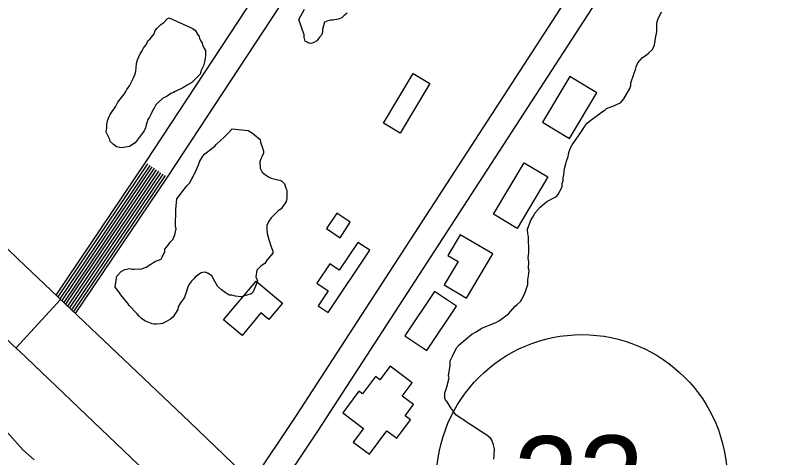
# Model space of a CAD drawing. Extents: x 3823584 to 3861785, y 301729 to 327625.
# Drawn here: x 3857389 to 3858261, y 312242 to 312744 of the extents above; entities that cross this region are included whole.
import ezdxf

# ---------------------------------------------------------------- set-up
doc = ezdxf.new("R2010")
doc.units = 0
for name, color, linetype in [('V-BLDG-OTLN', 7, 'Continuous'), ('V-ROAD-CNTR', 7, 'Continuous'), ('V-ROAD-IDEN', 7, 'Continuous'), ('V-SITE-VEGE', 7, 'Continuous'), ('V-TOPO-SHOR', 7, 'Continuous')]:
    doc.layers.add(name, color=color, linetype=linetype)

msp = doc.modelspace()

# ---------------------------------------------------------------- linework, layer by layer
at = {"layer": 'V-BLDG-OTLN'}
for points in [[(3857806.5, 312621.96), (3857840.35, 312678.37), (3857859.36, 312666.97), (3857825.51, 312610.55)], [(3857987.03, 312622.98), (3858017.8, 312604.52), (3858048.85, 312656.26), (3858023.05, 312671.74), (3858018.08, 312674.72)], [(3857931.64, 312518.36), (3857966.52, 312576.82), (3857993.41, 312560.78), (3857958.53, 312502.31)], [(3857741.88, 312501.94), (3857757.26, 312491.69), (3857768.94, 312509.2), (3857753.55, 312519.46)], [(3857900.87, 312422.96), (3857930.62, 312473.22), (3857893.69, 312495.08), (3857879.75, 312471.53), (3857891.27, 312464.71), (3857875.46, 312438)], [(3857743.93, 312406.55), (3857791.11, 312477.32), (3857777.62, 312486.32), (3857756.47, 312454.6), (3857745.58, 312461.86), (3857730.91, 312439.85), (3857743.93, 312431.17), (3857732.57, 312414.12)], [(3857624.94, 312398.34), (3857661.87, 312442.45), (3857691.98, 312417.24), (3857676.35, 312398.57), (3857667.33, 312406.12), (3857646.03, 312380.68)], [(3857855.74, 312363.47), (3857889.59, 312413.73), (3857864.58, 312430.57), (3857830.73, 312380.3)], [(3857778.8, 312317.31), (3857760.34, 312292.69), (3857783.97, 312274.96), (3857772.28, 312259.37), (3857790.66, 312245.59), (3857810.6, 312272.17), (3857821.76, 312263.8), (3857837.39, 312284.65), (3857831.16, 312289.32), (3857840.76, 312302.13), (3857827.96, 312311.73), (3857839.16, 312326.66), (3857814.05, 312345.49), (3857802.48, 312330.07), (3857797.55, 312333.76), (3857782.91, 312314.23)]]:
    msp.add_lwpolyline(points, close=True, dxfattribs=at)
at = {"layer": 'V-ROAD-CNTR'}
for points in [[(3858110.71, 313446.03), (3857861.46, 313072.74), (3857536.09, 312577.19), (3857434.65, 312426.51)], [(3858132.63, 313424.84), (3857886.47, 313056.18), (3857561.07, 312560.58), (3857456.7, 312405.55)], [(3857655.87, 312211.78), (3857707.67, 312289.48), (3858141.51, 312958.97), (3858317.5, 313245.15)], [(3857680.83, 312195.14), (3857732.74, 312273), (3858166.87, 312942.95), (3858339.51, 313223.67)], [(3857538.63, 312575.58), (3857436.86, 312424.42)], [(3857541.12, 312573.91), (3857439.06, 312422.32)], [(3857543.6, 312572.23), (3857441.27, 312420.23)], [(3857546.09, 312570.56), (3857443.47, 312418.13)], [(3857548.58, 312568.88), (3857445.68, 312416.03)], [(3857551.07, 312567.21), (3857447.88, 312413.94)], [(3857553.56, 312565.53), (3857450.09, 312411.84)], [(3857556.05, 312563.86), (3857452.29, 312409.75)], [(3857558.54, 312562.18), (3857454.5, 312407.65)], [(3859501.72, 310433.92), (3859427.48, 310508.16), (3858956.78, 310976.69), (3858166.07, 311724.75), (3857586.54, 312282.15), (3857391.71, 312467.33)], [(3857389.06, 312366.18), (3857439.85, 312421.57)], [(3857401.26, 312355.02), (3857401.26, 312355.02), (3857748.89, 312022.91), (3858378.18, 311423.27), (3858810.6, 311011.11), (3859403.57, 310449.02), (3859463.97, 310386.1)]]:
    msp.add_lwpolyline(points, dxfattribs=at)
for points in [[(3854116.13, 316942.4), (3854169.42, 316931.52), (3854298.84, 316901.82), (3854437.58, 316854.58), (3854560.47, 316798.18), (3854671.19, 316730.15), (3854747.11, 316675.95), (3854806.61, 316630.04), (3854875.81, 316567.34), (3854972.81, 316478.01), (3855148.5, 316306.83), (3855485, 315981.59), (3856075.1, 315410.1), (3856623.47, 314884.78), (3857154.48, 314370.37), (3857470.65, 314060.55), (3857747.38, 313795.59), (3858247.58, 313313.32), (3858629.53, 312940.33), (3859041.83, 312538.5), (3859429.79, 312165.72), (3859613.32, 311989.18)], [(3855887.81, 313468.6), (3856006.61, 313361.77), (3856071, 313305.55), (3856174.6, 313219.12), (3856283.6, 313139.73), (3856399.63, 313063.44), (3856599.21, 312937.1), (3856728.74, 312854.81), (3856864.58, 312771.49), (3856980.84, 312694.07), (3857090, 312621.75), (3857171.64, 312555.51), (3857275.31, 312470.22), (3857401.26, 312355.02)], [(3857391.71, 312467.33), (3857325.04, 312530.28), (3857254.18, 312590.83), (3857150.54, 312670.13), (3857075.59, 312721.57), (3856985.75, 312782.22), (3856890.23, 312842.29), (3856762.19, 312921.3), (3856654.41, 312984.77), (3856540.36, 313053.91), (3856453.65, 313107.36), (3856372.5, 313161.78), (3856299, 313214.84), (3856241.48, 313256.71), (3856163.65, 313315.89), (3856103.84, 313367.59), (3856049.08, 313417.93), (3855998.66, 313465.06)]]:
    msp.add_spline(points, degree=3, dxfattribs=at)
at = {"layer": 'V-ROAD-IDEN'}
msp.add_circle((3858031.91, 312216.53), 165, dxfattribs=at)
msp.add_circle((3858031.91, 312216.53), 165, dxfattribs=at)
at = {"layer": 'V-SITE-VEGE'}
for points in [[(3857765.25, 312746.79), (3857761.69, 312743.89), (3857759.31, 312741.56), (3857755.17, 312739.85), (3857749.27, 312738.74), (3857746.33, 312738.77), (3857743.38, 312738.22), (3857739.83, 312736.49), (3857737.38, 312728.28), (3857737.35, 312725.34), (3857736.13, 312721.83), (3857734.34, 312720.08), (3857733.14, 312718.33), (3857730.75, 312715.41), (3857726.61, 312713.11), (3857724.25, 312712.55), (3857721.89, 312712.57), (3857720.14, 312713.77), (3857717.8, 312714.97), (3857716.68, 312719.7), (3857716.71, 312722.05), (3857710.44, 312739.78), (3857717.05, 312751.47)], [(3858086.18, 312661.25), (3858087.39, 312664.77), (3858087.43, 312667.71), (3858091.08, 312677.68), (3858092.9, 312682.95), (3858093.53, 312685.88), (3858095.35, 312690.57), (3858100.71, 312696.4), (3858104.86, 312699.29), (3858107.83, 312701.61), (3858112, 312705.68), (3858114.41, 312710.36), (3858115.68, 312718.59), (3858116.94, 312725.63), (3858117.06, 312735.64), (3858118.28, 312739.74), (3858122.5, 312748.52)], [(3857931.79, 312239.91), (3857932.44, 312244.61), (3857932.52, 312251.67), (3857931.4, 312256.39), (3857929.69, 312261.71), (3857928.54, 312263.49), (3857923.87, 312267.07), (3857913.94, 312273.66), (3857911.02, 312275.46), (3857902.84, 312280.85), (3857899.34, 312283.25), (3857897.01, 312285.04), (3857894.67, 312286.25), (3857888.83, 312290.43), (3857885.36, 312295.18), (3857883.04, 312298.15), (3857879, 312305.26), (3857877.25, 312306.46), (3857876.1, 312309.41), (3857876.14, 312312.94), (3857876.17, 312315.3), (3857877.39, 312318.23), (3857878.61, 312322.33), (3857881.08, 312332.31), (3857880.52, 312334.67), (3857881.8, 312344.07), (3857882.43, 312347), (3857882.48, 312351.71), (3857884.9, 312356.98), (3857889.71, 312366.34), (3857892.7, 312369.84), (3857906.96, 312382.03), (3857911.11, 312384.34), (3857918.23, 312388.96), (3857934.19, 312395.25), (3857938.33, 312397.55), (3857948.43, 312405.09), (3857956.18, 312413.83), (3857958.55, 312415.57), (3857962.13, 312419.05), (3857965.13, 312424.32), (3857967.54, 312429.58), (3857970.59, 312438.38), (3857970.65, 312443.67), (3857971.3, 312448.37), (3857971.95, 312454.25), (3857971.39, 312456.61), (3857971.48, 312464.26), (3857970.94, 312468.39), (3857971.6, 312474.85), (3857971.23, 312493.1), (3857970.67, 312496.05), (3857970.15, 312501.35), (3857974.39, 312512.48), (3857976.79, 312515.99), (3857978.6, 312519.5), (3857984.56, 312526.49), (3857989.32, 312530.55), (3857992.29, 312532.87), (3857999.98, 312536.9), (3858002.95, 312538.64), (3858004.73, 312540.38), (3858008.94, 312547.98), (3858009.56, 312550.33), (3858009.59, 312553.27), (3858010.8, 312556.2), (3858010.84, 312559.73), (3858011.47, 312563.25), (3858012.14, 312570.31), (3858014.59, 312578.52), (3858016.42, 312583.79), (3858017.06, 312588.5), (3858018.89, 312593.77), (3858020.7, 312597.28), (3858030.86, 312611.29), (3858033.27, 312615.38), (3858035.06, 312617.71), (3858036.87, 312621.22), (3858042.21, 312625.28), (3858056.45, 312635.71), (3858058.23, 312636.86), (3858060.02, 312638.61), (3858068.89, 312642.03), (3858075.99, 312645.48), (3858079.57, 312649.56), (3858086.18, 312661.25)], [(3857506.16, 312430.24), (3857502.1, 312435.59), (3857503.39, 312445.57), (3857504.01, 312447.92), (3857508.78, 312453.16), (3857512.93, 312455.47), (3857518.23, 312456.58), (3857521.17, 312455.96), (3857523.52, 312455.93), (3857528.24, 312456.47), (3857530.58, 312455.85), (3857537.09, 312458.13), (3857542.42, 312461.6), (3857547.16, 312464.48), (3857554.26, 312467.35), (3857555.46, 312469.68), (3857558.48, 312476.13), (3857558.51, 312478.48), (3857562.09, 312483.14), (3857564.49, 312486.65), (3857567.46, 312489.56), (3857569.88, 312494.82), (3857571.14, 312501.87), (3857570.58, 312504.23), (3857570.8, 312523.65), (3857572.13, 312535.99), (3857575.11, 312539.49), (3857576.91, 312542.41), (3857583.47, 312550.58), (3857586.45, 312553.48), (3857588.87, 312558.75), (3857590.06, 312560.5), (3857594.29, 312569.28), (3857596.7, 312574.55), (3857597.93, 312578.66), (3857601.52, 312584.5), (3857603.91, 312586.83), (3857615.19, 312595.52), (3857616.98, 312597.86), (3857621.74, 312602.51), (3857625.31, 312605.41), (3857630.08, 312610.65), (3857634.84, 312615.3), (3857653.06, 312613.33), (3857657.73, 312610.33), (3857660.07, 312608.54), (3857666.48, 312603.16), (3857667.03, 312600.22), (3857669.31, 312593.72), (3857670.45, 312590.17), (3857670.42, 312587.82), (3857668.61, 312583.72), (3857667.4, 312581.38), (3857666.19, 312577.86), (3857666.69, 312570.79), (3857668.99, 312566.06), (3857672.49, 312563.08), (3857675.99, 312560.68), (3857678.92, 312559.47), (3857683.61, 312558.24), (3857686.55, 312557.62), (3857688.89, 312557), (3857691.23, 312555.79), (3857694.14, 312552.82), (3857695.85, 312548.09), (3857697, 312545.72), (3857696.89, 312536.31), (3857696.26, 312532.79), (3857693.87, 312529.28), (3857690.28, 312524.61), (3857686.72, 312521.71), (3857678.98, 312514.15), (3857676.58, 312510.65), (3857674.17, 312505.38), (3857674.12, 312501.26), (3857674.66, 312496.55), (3857675.78, 312492.42), (3857676.34, 312489.47), (3857678.61, 312482.38), (3857680.9, 312476.47), (3857680.87, 312474.11), (3857674.3, 312465.95), (3857671.9, 312462.45), (3857667.75, 312459.55), (3857662.99, 312454.9), (3857661.72, 312447.26), (3857663.44, 312442.54), (3857662.21, 312438.43), (3857658.58, 312430.23), (3857656.2, 312427.91), (3857651.47, 312426.2), (3857644.98, 312424.51), (3857638.51, 312425.17), (3857634.41, 312426.39), (3857631.47, 312426.43), (3857626.79, 312429.42), (3857622.71, 312432.42), (3857618.05, 312436.59), (3857616.32, 312440.14), (3857614.59, 312442.52), (3857611.71, 312448.43)], [(3857611.71, 312448.43), (3857609.96, 312449.63), (3857607.04, 312451.43), (3857604.11, 312452.64), (3857601.16, 312452.09), (3857598.8, 312451.53), (3857592.86, 312446.89), (3857591.66, 312445.14), (3857588.69, 312442.23), (3857586.3, 312439.31), (3857584.49, 312435.8), (3857582.65, 312429.35), (3857580.83, 312424.08), (3857579.63, 312422.33), (3857576.04, 312417.66), (3857573.64, 312412.98), (3857573.01, 312410.04), (3857567.62, 312401.87), (3857564.65, 312398.96), (3857559.31, 312396.08), (3857555.77, 312394.35), (3857553.4, 312393.79), (3857548.69, 312393.26), (3857546.34, 312393.29), (3857543.99, 312393.9), (3857536.37, 312396.93), (3857532.28, 312399.33), (3857529.37, 312402.31), (3857527.05, 312405.28), (3857517.75, 312414.8), (3857516.59, 312416.58), (3857511.95, 312422.52), (3857508.47, 312426.68), (3857506.16, 312430.24)]]:
    msp.add_lwpolyline(points, dxfattribs=at)
msp.add_lwpolyline([(3857495.81, 312603.39), (3857491.79, 312611.67), (3857492.44, 312616.96), (3857492.48, 312620.49), (3857493.12, 312624.61), (3857494.94, 312629.29), (3857496.14, 312631.63), (3857502.72, 312640.97), (3857505.13, 312645.65), (3857509.31, 312650.9), (3857512.3, 312654.98), (3857514.1, 312657.9), (3857515.31, 312660.24), (3857518.3, 312664.33), (3857522.51, 312672.52), (3857524.32, 312676.62), (3857525.55, 312680.72), (3857526.24, 312689.54), (3857527.47, 312693.65), (3857530.49, 312700.67), (3857531.69, 312703.02), (3857534.1, 312707.11), (3857537.68, 312711.77), (3857538.9, 312715.29), (3857541.87, 312717.61), (3857546.06, 312723.45), (3857547.27, 312726.96), (3857549.66, 312729.88), (3857553.83, 312733.95), (3857557.39, 312736.26), (3857560.96, 312740.34), (3857563.33, 312741.49), (3857587.33, 312730.62), (3857589.68, 312729.41), (3857592.6, 312727.61), (3857595.48, 312722.87), (3857597.22, 312720.5), (3857597.78, 312718.14), (3857599.51, 312714.59), (3857600.66, 312712.8), (3857601.22, 312710.45), (3857603.53, 312706.3), (3857604.69, 312704.52), (3857604.62, 312698.64), (3857604, 312695.7), (3857603.36, 312691.59), (3857602.13, 312686.89), (3857600.92, 312684.55), (3857599.71, 312681.63), (3857598.48, 312677.52), (3857588.96, 312668.21), (3857583.04, 312664.75), (3857580.66, 312663.01), (3857578.89, 312661.86), (3857570.01, 312657.84), (3857568.23, 312656.69), (3857565.28, 312655.54), (3857561.12, 312652.65), (3857558.75, 312651.5), (3857555.79, 312649.77), (3857550.44, 312645.12), (3857548.06, 312642.8), (3857546.86, 312640.46), (3857543.85, 312635.19), (3857542.64, 312632.27), (3857540.83, 312628.76), (3857539.04, 312625.84), (3857537.82, 312622.32), (3857537.2, 312619.97), (3857536.57, 312616.45), (3857534.77, 312612.94), (3857524.6, 312599.52), (3857518.08, 312595.48), (3857509.24, 312593.81), (3857503.37, 312595.06), (3857499.86, 312597.45), (3857496.37, 312601.02)], close=True, dxfattribs=at)
at = {"layer": 'V-TOPO-SHOR'}
msp.add_lwpolyline([(3857254.38, 312380.86), (3857263.59, 312371.18), (3857273.63, 312363.05), (3857284.46, 312355.3), (3857292.98, 312349.57), (3857298.8, 312345.88), (3857306.52, 312339.78), (3857316.18, 312332.06), (3857326.94, 312321.55), (3857338.11, 312311.43), (3857349.28, 312301.3), (3857360.82, 312290.38), (3857382.3, 312267.4), (3857397.24, 312250.49), (3857409.95, 312239.14)], dxfattribs=at)

# ---------------------------------------------------------------- texts
at = {"layer": 'V-ROAD-IDEN'}
msp.add_text('23', height=100, rotation=0.61622, dxfattribs=at).set_placement((3857954.89, 312165.7))

doc.saveas('drawing.dxf')
